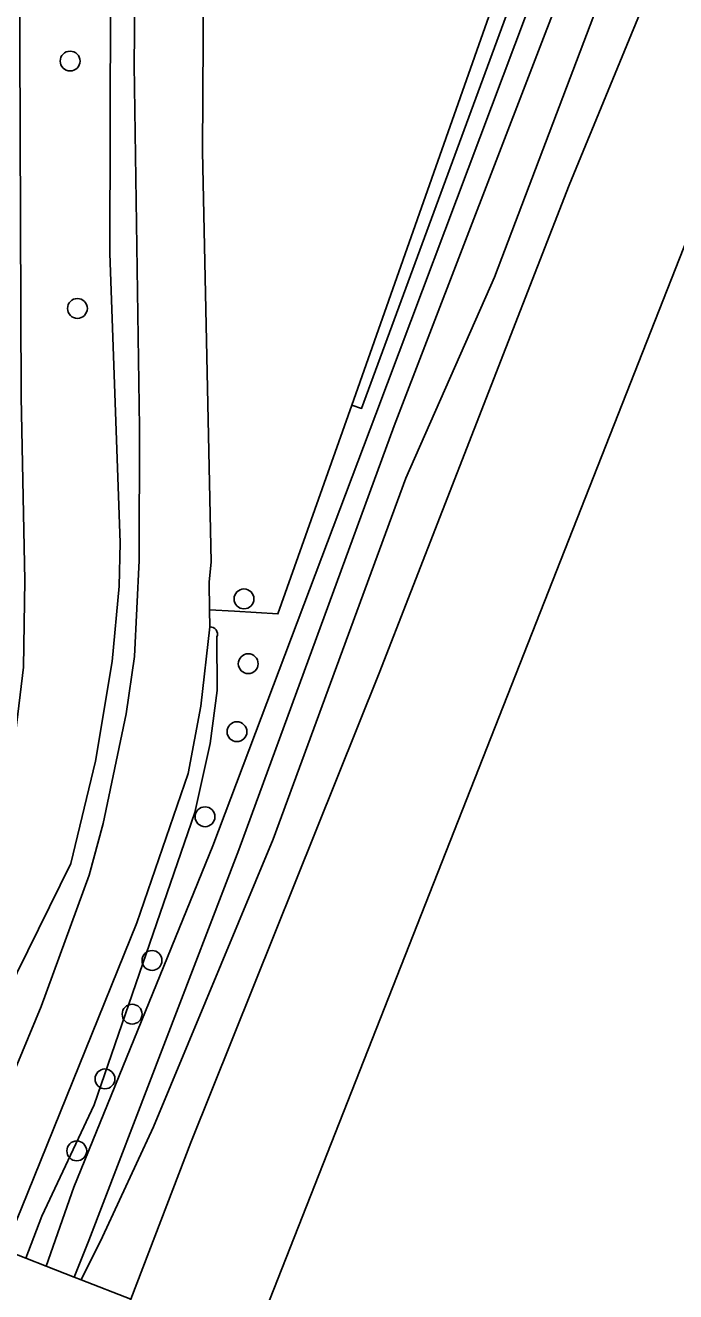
# Model space of a CAD drawing. Extents: x 157793 to 159380, y 380877 to 382313.
# Drawn here: x 159150.7 to 159182.7, y 381674.4 to 381736.8 of the extents above; entities that cross this region are included whole.
import ezdxf

# ---------------------------------------------------------------- set-up
doc = ezdxf.new("R2010")
doc.units = 0
for name, color, linetype in [('IMGEO_Boom', 7, 'Continuous'), ('IMGEO_Fietspad_gesloten', 7, 'Continuous'), ('IMGEO_Groenvoorziening', 7, 'Continuous'), ('IMGEO_Haag', 7, 'Continuous'), ('IMGEO_Hek', 7, 'Continuous'), ('IMGEO_Oever', 7, 'Continuous'), ('IMGEO_Voetpad_halfverhard', 7, 'Continuous'), ('IMGEO_Waterloop', 7, 'Continuous')]:
    doc.layers.add(name, color=color, linetype=linetype)

msp = doc.modelspace()

# ---------------------------------------------------------------- linework, layer by layer
at = {"layer": 'IMGEO_Boom'}
for centre in [(159152.895, 381735.052), (159153.255, 381722.866), (159161.456, 381708.557), (159161.665, 381705.365), (159161.109, 381702.016), (159159.536, 381697.825), (159156.927, 381690.746), (159155.948, 381688.1), (159154.61, 381684.911), (159153.221, 381681.365)]:
    msp.add_circle(centre, 0.489, dxfattribs=at)
at = {"layer": 'IMGEO_Fietspad_gesloten'}
msp.add_lwpolyline([(159155.881, 381674.054), (159153.44, 381675.011), (159153.099, 381675.144), (159151.71, 381675.689), (159150.716, 381676.078), (159149.67, 381676.488), (159148.569, 381673.501), (159149.528, 381673.127), (159150.555, 381672.726), (159151.937, 381672.187), (159152.3, 381672.045), (159154.747, 381671.09)], close=True, dxfattribs=at)
at = {"layer": 'IMGEO_Groenvoorziening'}
for points in [[(159276.718, 382044.49), (159281.609, 382044.237), (159287.262, 382043.388), (159291.729, 382042.236), (159286.297, 382028.155), (159277.703, 382006.851), (159268.152, 381983.23), (159254.789, 381950.237), (159248.274, 381933.698), (159244.922, 381925.677), (159238.576, 381910.213), (159233.879, 381898.55), (159230.258, 381889.834), (159220.726, 381865.659), (159209.577, 381838.801), (159181.786, 381760.753), (159166.757, 381718.109), (159167.244, 381717.938), (159187.965, 381774.238), (159196.9, 381800.672), (159208.613, 381833.2), (159228.183, 381880.737)], [(159296.053, 382042.919), (159265.112, 381966.832), (159253.295, 381937.073), (159230.067, 381879.888), (159220.482, 381856.092), (159210.896, 381832.295), (159198.757, 381799.811), (159189.32, 381771.476), (159180.571, 381747.566), (159168.847, 381717.075), (159161.194, 381696.197), (159153.81, 381676.953), (159153.099, 381675.144), (159153.44, 381675.011), (159154.497, 381677.13), (159156.993, 381682.551), (159162.89, 381696.714), (159169.43, 381714.507), (159173.782, 381724.404), (159183.577, 381750.203), (159201.822, 381797.979), (159233.452, 381878.685)], [(159167.95, 381717.655), (159179.34, 381747.959), (159188.286, 381772.037), (159197.701, 381800.344), (159209.696, 381832.858), (159219.298, 381856.627), (159228.9, 381880.395), (159252.082, 381937.257), (159263.98, 381967.334), (159282.342, 382013.543), (159293.828, 382042.666)], [(159162.544, 381782.285), (159160.184, 381767.179), (159159.82, 381763.531), (159159.583, 381758.073), (159159.531, 381750), (159159.407, 381730.594), (159159.844, 381710.386), (159159.741, 381709.38), (159159.757, 381708.022), (159160.994, 381707.946), (159163.129, 381707.814), (159166.757, 381718.109), (159181.786, 381760.753), (159209.577, 381838.801)], [(159187.965, 381774.238), (159167.244, 381717.938), (159166.757, 381718.109), (159163.129, 381707.814), (159160.994, 381707.946), (159159.757, 381708.022), (159159.767, 381707.175)], [(159150.384, 381744.629), (159150.492, 381718.507), (159150.665, 381709.458), (159150.597, 381705.2), (159150.085, 381700.972), (159149.133, 381696.821), (159147.753, 381692.793), (159146.327, 381689.641), (159142.046, 381679.502), (159144.17, 381678.646), (159144.379, 381678.562), (159145.866, 381677.979), (159146.64, 381680.059), (159149.344, 381687.842), (159150.289, 381690.154), (159152.934, 381695.522), (159154.142, 381700.566), (159154.963, 381705.475), (159155.315, 381709.189), (159155.358, 381711.319), (159154.856, 381725.586), (159154.877, 381738.052)], [(159160.118, 381706.685), (159160.139, 381704.039), (159159.796, 381701.435), (159159.03, 381698.035), (159154.077, 381683.642), (159151.501, 381678.149), (159150.716, 381676.078), (159151.71, 381675.689), (159153.076, 381679.579), (159159.925, 381696.394), (159167.95, 381717.655)], [(159159.767, 381707.175), (159159.327, 381703.27), (159158.7, 381699.953), (159156.175, 381692.595), (159150.503, 381678.541), (159149.67, 381676.488), (159150.716, 381676.078), (159151.501, 381678.149), (159154.077, 381683.642), (159159.03, 381698.035), (159159.796, 381701.435), (159160.139, 381704.039), (159160.118, 381706.685)]]:
    msp.add_lwpolyline(points, dxfattribs=at)
msp.add_arc((159159.795, 381706.824), 0.352, 336.69098, 94.53908, dxfattribs=at)
msp.add_arc((159159.795, 381706.824), 0.352, 336.69098, 94.53908, dxfattribs=at)
at = {"layer": 'IMGEO_Haag'}
msp.add_lwpolyline([(159209.577, 381838.801), (159181.786, 381760.753), (159166.757, 381718.109), (159167.244, 381717.938), (159187.965, 381774.238)], dxfattribs=at)
at = {"layer": 'IMGEO_Hek'}
for points in [[(159150.716, 381676.078), (159149.67, 381676.488)], [(159151.71, 381675.689), (159150.716, 381676.078)], [(159155.881, 381674.054), (159153.44, 381675.011)]]:
    msp.add_lwpolyline(points, dxfattribs=at)
at = {"layer": 'IMGEO_Oever'}
for points in [[(159183.577, 381750.203), (159173.782, 381724.404), (159169.43, 381714.507), (159162.89, 381696.714), (159156.993, 381682.551), (159154.497, 381677.13), (159153.44, 381675.011), (159155.881, 381674.054), (159158.837, 381681.782), (159168.111, 381704.904), (159177.463, 381728.942), (159183.794, 381744.349)], [(159154.877, 381738.052), (159154.856, 381725.586), (159155.358, 381711.319), (159155.315, 381709.189), (159154.963, 381705.475), (159154.142, 381700.566), (159152.934, 381695.522), (159150.289, 381690.154), (159149.344, 381687.842), (159146.64, 381680.059), (159145.866, 381677.979), (159146.982, 381677.542), (159147.77, 381679.615), (159151.475, 381688.486), (159153.83, 381694.951), (159154.528, 381697.499), (159155.653, 381702.89), (159156.06, 381705.726), (159156.302, 381710.449), (159156.309, 381716.994), (159156.041, 381734.859), (159156.098, 381739.6)]]:
    msp.add_lwpolyline(points, dxfattribs=at)
at = {"layer": 'IMGEO_Voetpad_halfverhard'}
msp.add_lwpolyline([(159220.482, 381856.092), (159219.298, 381856.627), (159209.696, 381832.858), (159197.701, 381800.344), (159188.286, 381772.037), (159179.34, 381747.959), (159167.95, 381717.655), (159159.925, 381696.394), (159153.076, 381679.579), (159151.71, 381675.689), (159153.099, 381675.144), (159153.81, 381676.953), (159161.194, 381696.197), (159168.847, 381717.075), (159180.571, 381747.566), (159189.32, 381771.476), (159198.757, 381799.811), (159210.896, 381832.295)], close=True, dxfattribs=at)
at = {"layer": 'IMGEO_Waterloop'}
for points in [[(159064.132, 381423.551), (159112.581, 381546.649), (159194.301, 381754.28), (159308.559, 382044.584), (159380.185, 382226.569), (159380.201, 382245.705), (159374.649, 382242.646), (159374.737, 382241.338)], [(159151.783, 381831.977), (159152.279, 381810.992), (159152.451, 381803.702), (159153.903, 381774.461), (159154.724, 381754.453), (159155.136, 381750), (159156.098, 381739.6), (159156.041, 381734.859), (159156.309, 381716.994), (159156.302, 381710.449), (159156.06, 381705.726), (159155.653, 381702.89), (159154.528, 381697.499), (159153.83, 381694.951), (159151.475, 381688.486), (159147.77, 381679.615), (159146.982, 381677.542), (159145.799, 381674.582), (159136.922, 381652.38), (159118.388, 381604.429), (159097.24, 381551.848)], [(159100.299, 381551.87), (159139.011, 381649.622), (159146.966, 381669.152), (159148.569, 381673.501), (159149.67, 381676.488), (159150.503, 381678.541), (159156.175, 381692.595), (159158.7, 381699.953), (159159.327, 381703.27), (159159.767, 381707.175), (159159.757, 381708.022), (159159.741, 381709.38), (159159.844, 381710.386), (159159.407, 381730.594), (159159.531, 381750), (159159.583, 381758.073), (159159.82, 381763.531), (159160.184, 381767.179), (159162.544, 381782.285)], [(159183.794, 381744.349), (159177.463, 381728.942), (159168.111, 381704.904), (159158.837, 381681.782), (159155.881, 381674.054), (159154.747, 381671.09), (159153.939, 381668.978), (159148.716, 381656.274), (159137.748, 381627.676), (159134.205, 381618.966), (159121.969, 381587.949)]]:
    msp.add_lwpolyline(points, dxfattribs=at)

doc.saveas('drawing.dxf')
